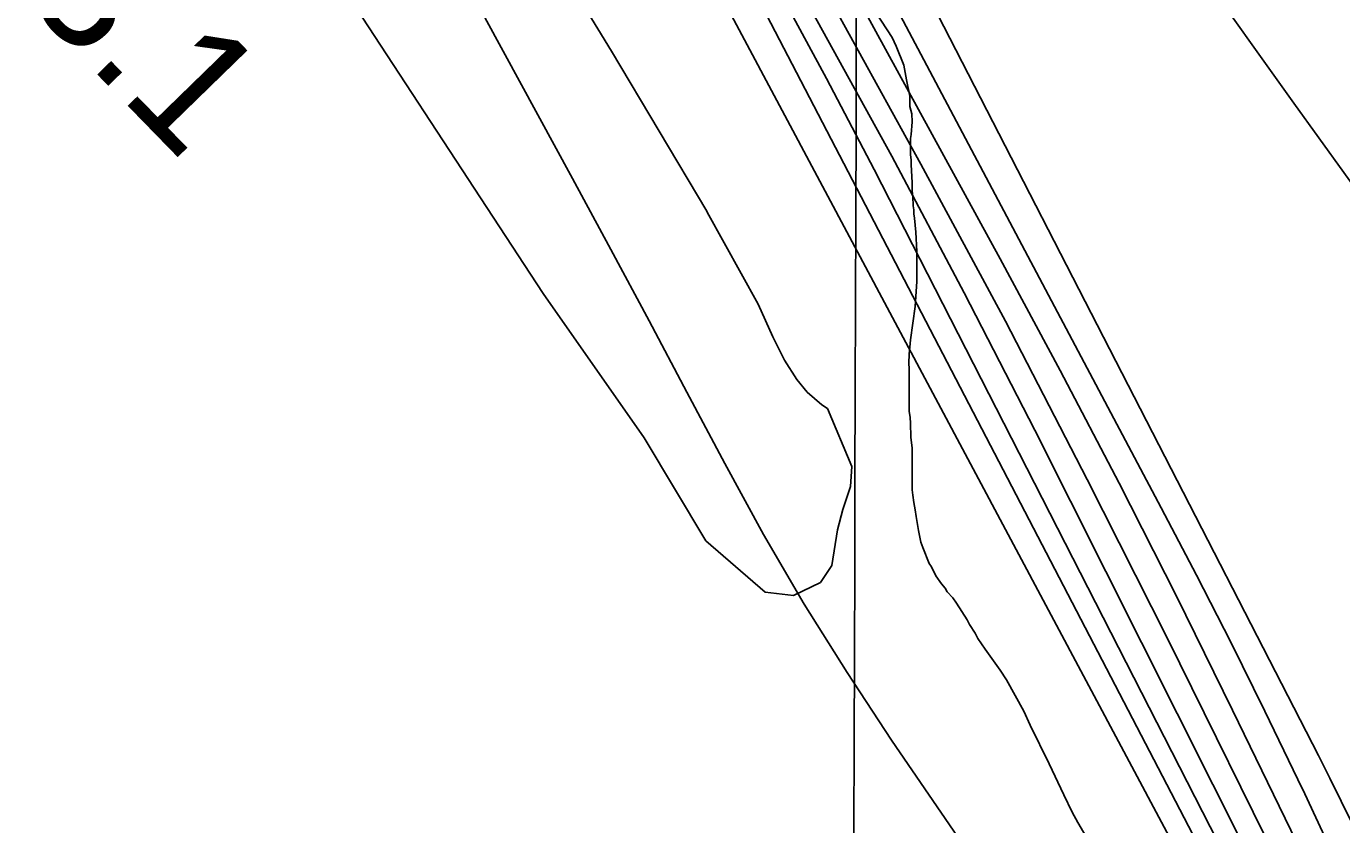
# Model space of a CAD drawing. Extents: x 3146026 to 3183936, y 897894 to 923344.
# Drawn here: x 3175929 to 3176638, y 907413 to 907844 of the extents above; entities that cross this region are included whole.
import ezdxf

# ---------------------------------------------------------------- set-up
doc = ezdxf.new("R2010")
doc.units = 0
for name, color, linetype in [('V-GRID-MAJR', 7, 'Continuous'), ('V-LEVE-TOET', 7, 'Continuous'), ('V-RIVR-RANG', 7, 'Continuous'), ('V-SITE-VEGE', 7, 'Continuous'), ('V-TOPO-DPTH', 7, 'Continuous'), ('V-TOPO-MAJR', 7, 'Continuous'), ('V-TOPO-MINR', 7, 'Continuous'), ('V-TOPO-WATR', 7, 'Continuous')]:
    doc.layers.add(name, color=color, linetype=linetype)

msp = doc.modelspace()

# ---------------------------------------------------------------- linework, layer by layer
at = {"layer": 'V-GRID-MAJR'}
msp.add_spline([(3176363.23, 903290.97), (3176380.86, 909351.9), (3176398.49, 915414.77), (3176416.13, 921477.69), (3176416.14, 921479.59)], degree=3, dxfattribs=at)
at = {"layer": 'V-LEVE-TOET'}
msp.add_line((3176295.69, 907743.96), (3176295.99, 907743.41), dxfattribs=at)
for points in [[(3176295.69, 907743.96), (3176244.41, 907830.12), (3176156.6, 907973.9), (3176064.78, 908114.51), (3175959.05, 908265.37), (3175843.56, 908420.29), (3175757.18, 908533.72), (3175709.77, 908584.08), (3175673.32, 908634.57), (3175655.74, 908666.2), (3175644.9, 908691.41), (3175638.8, 908706.41), (3175636.07, 908717), (3175635.02, 908725.8)], [(3176356.93, 907543.87), (3176342.53, 907536.97), (3176327.17, 907538.65), (3176295.19, 907566.37), (3176261.97, 907621.83), (3176207.52, 907699.57), (3176076.33, 907900.27), (3175980.43, 908061.06), (3175902.81, 908200.87)], [(3176295.99, 907743.41), (3176323.35, 907693.91), (3176331.23, 907676.31), (3176337.55, 907663.7), (3176344.28, 907653.28), (3176349.83, 907646.47), (3176357.77, 907639.64), (3176360.75, 907637.63), (3176373.95, 907606.42), (3176373.09, 907595.65), (3176369.03, 907583.3), (3176366.18, 907572.34), (3176363.08, 907553), (3176356.93, 907543.87)]]:
    msp.add_lwpolyline(points, dxfattribs=at)
at = {"layer": 'V-SITE-VEGE'}
for p, q in [((3176384.06, 907855.15), (3176395.54, 907837.5)), ((3176395.54, 907837.5), (3176397.83, 907832.86)), ((3176397.83, 907832.86), (3176401.94, 907822.65)), ((3176401.94, 907822.65), (3176403.28, 907814.77)), ((3176403.28, 907814.77), (3176405.08, 907805.97)), ((3176405.08, 907805.97), (3176405.05, 907800.41)), ((3176405.05, 907800.41), (3176406.13, 907796.47)), ((3176406.3, 907792.15), (3176405.87, 907785.29)), ((3176406.13, 907796.47), (3176406.3, 907792.15)), ((3176405.87, 907785.29), (3176405.46, 907783.14)), ((3176405.46, 907783.14), (3176405.41, 907774.32)), ((3176405.41, 907774.32), (3176405.79, 907771.57)), ((3176405.79, 907771.57), (3176405.78, 907769.21)), ((3176405.78, 907769.21), (3176406.31, 907759.21)), ((3176406.31, 907759.21), (3176406.29, 907754.9)), ((3176406.29, 907754.9), (3176406.66, 907751.96)), ((3176406.66, 907751.96), (3176406.83, 907746.86)), ((3176406.83, 907746.86), (3176407.21, 907744.7)), ((3176407.21, 907744.7), (3176407.2, 907742.54)), ((3176407.2, 907742.54), (3176407.58, 907740.19)), ((3176407.58, 907740.19), (3176408.32, 907732.73)), ((3176408.32, 907732.73), (3176408.85, 907722.34)), ((3176408.85, 907722.34), (3176408.82, 907717.43)), ((3176408.82, 907717.43), (3176408.8, 907713.32)), ((3176408.8, 907713.32), (3176408.97, 907709.4)), ((3176408.97, 907709.4), (3176408.95, 907706.06)), ((3176408.95, 907706.06), (3176407.9, 907692.54)), ((3176407.9, 907692.54), (3176405.45, 907674.71)), ((3176405.45, 907674.71), (3176404.81, 907666.87)), ((3176404.81, 907666.87), (3176404.59, 907662.17)), ((3176404.59, 907662.17), (3176404.77, 907659.03)), ((3176404.77, 907659.03), (3176404.67, 907641.38)), ((3176404.67, 907641.38), (3176404.84, 907636.28)), ((3176404.84, 907636.28), (3176405.21, 907632.75)), ((3176405.21, 907632.75), (3176405.39, 907629.81)), ((3176405.39, 907629.81), (3176405.74, 907622.16)), ((3176405.74, 907622.16), (3176406.3, 907616.28)), ((3176406.3, 907616.28), (3176406.37, 907593.93)), ((3176406.37, 907593.93), (3176406.74, 907590.98)), ((3176406.74, 907590.98), (3176407.31, 907587.06)), ((3176407.31, 907587.06), (3176408.07, 907583.13)), ((3176408.07, 907583.13), (3176408.45, 907579.4)), ((3176408.45, 907579.4), (3176409.77, 907571.95)), ((3176409.77, 907571.95), (3176411.11, 907565.66)), ((3176411.11, 907565.66), (3176412.08, 907562.72)), ((3176412.08, 907562.72), (3176415.56, 907554.07)), ((3176415.56, 907554.07), (3176416.73, 907552.3)), ((3176416.73, 907552.3), (3176419.05, 907547.58)), ((3176419.05, 907547.58), (3176422.17, 907543.25)), ((3176422.17, 907543.25), (3176424.11, 907540.89)), ((3176424.11, 907540.89), (3176425.28, 907538.92)), ((3176425.28, 907538.92), (3176428.2, 907535.57)), ((3176428.2, 907535.57), (3176430.34, 907532.81)), ((3176430.34, 907532.81), (3176435.98, 907523.77)), ((3176435.98, 907523.77), (3176437.33, 907521.21)), ((3176437.33, 907521.21), (3176440.25, 907516.68)), ((3176440.25, 907516.68), (3176441.81, 907513.73)), ((3176441.81, 907513.73), (3176445.69, 907508.02)), ((3176445.69, 907508.02), (3176453.86, 907496.6)), ((3176453.86, 907496.6), (3176457.17, 907491.49)), ((3176457.17, 907491.49), (3176466.49, 907474.58)), ((3176466.49, 907474.58), (3176469.97, 907467.1)), ((3176469.97, 907467.1), (3176480.25, 907446.26)), ((3176480.25, 907446.26), (3176488, 907429.56)), ((3176488, 907429.56), (3176492.65, 907420.12)), ((3176492.65, 907420.12), (3176495.56, 907414.61)), ((3176495.56, 907414.61), (3176499.84, 907407.33))]:
    msp.add_line(p, q, dxfattribs=at)
at = {"layer": 'V-TOPO-DPTH'}
for points in [[(3176984.82, 906647.82), (3176807.76, 907520.76), (3176807.61, 907525.25), (3176807.12, 907529.1), (3176806.59, 907531.68), (3176805.81, 907534.16), (3176804.68, 907536.49), (3176803.29, 907538.73), (3176665.81, 907727.48), (3176612.02, 907802.11), (3176558.72, 907877.09), (3176506.18, 907952.6), (3176454.13, 908028.46), (3176353.88, 908176.15), (3176352.34, 908178.44), (3176350.83, 908180.74), (3176349.34, 908183.05), (3176347.87, 908185.38), (3176344, 908191.59), (3176340.54, 908196.98), (3176336.99, 908202.31), (3176333.31, 908207.55), (3176329.53, 908212.73), (3176320.88, 908224.29)], [(3176320.88, 908224.29), (3176329.53, 908212.73), (3176333.31, 908207.55), (3176336.99, 908202.31), (3176340.54, 908196.98), (3176344, 908191.59), (3176347.87, 908185.38), (3176349.34, 908183.05), (3176350.83, 908180.74), (3176352.34, 908178.44), (3176353.88, 908176.15), (3176454.13, 908028.46), (3176506.18, 907952.6), (3176558.72, 907877.09), (3176612.02, 907802.11), (3176665.81, 907727.48), (3176803.29, 907538.73), (3176804.68, 907536.49), (3176805.81, 907534.16), (3176806.59, 907531.68), (3176807.12, 907529.1), (3176807.61, 907525.25), (3176807.76, 907520.76), (3176984.82, 906647.82)], [(3176633.42, 907396.82), (3176617.82, 907430.05), (3176614.16, 907437.74), (3176596.3, 907474.62), (3176578.13, 907511.35), (3176559.5, 907547.84), (3176540.56, 907584.17), (3176292.94, 908051.82), (3176280.03, 908075.46), (3176266.73, 908098.88), (3176252.84, 908121.95), (3176242.22, 908138.94)], [(3176242.22, 908138.94), (3176252.84, 908121.95), (3176266.73, 908098.88), (3176280.03, 908075.46), (3176292.94, 908051.82), (3176540.56, 907584.17), (3176559.5, 907547.84), (3176578.13, 907511.35), (3176596.3, 907474.62), (3176614.16, 907437.74), (3176617.82, 907430.05), (3176633.42, 907396.82)], [(3176609.8, 907380.19), (3176543.9, 907513.73), (3176500.69, 907599.48), (3176456.57, 907684.75), (3176411.06, 907769.29), (3176364.63, 907853.34), (3176260.82, 908037.7), (3176250.61, 908055.3), (3176240.12, 908072.71), (3176229.18, 908089.86), (3176217.96, 908106.83), (3176215.69, 908110.16)]]:
    msp.add_lwpolyline(points, dxfattribs=at)
at = {"layer": 'V-TOPO-MAJR'}
msp.add_lwpolyline([(3176191.4, 908083.81), (3176212.59, 908055.11), (3176214.6, 908052.3), (3176216.56, 908049.45), (3176218.44, 908046.55), (3176220.26, 908043.6), (3176244.68, 908002.92), (3176258.45, 907979.48), (3176271.93, 907955.89), (3176284.97, 907932.04), (3176297.73, 907908.04), (3176601.51, 907323.5)], dxfattribs=at)
at = {"layer": 'V-TOPO-MINR'}
for points in [[(3176320.88, 908224.29), (3176329.53, 908212.73), (3176333.31, 908207.55), (3176336.99, 908202.31), (3176340.54, 908196.98), (3176344, 908191.59), (3176347.87, 908185.38), (3176349.34, 908183.05), (3176350.83, 908180.74), (3176352.34, 908178.44), (3176353.88, 908176.15), (3176454.13, 908028.46), (3176506.18, 907952.6), (3176558.72, 907877.09), (3176612.02, 907802.11), (3176665.81, 907727.48), (3176803.29, 907538.73), (3176804.68, 907536.49), (3176805.81, 907534.16), (3176806.59, 907531.68), (3176807.12, 907529.1), (3176807.61, 907525.25), (3176807.76, 907520.76), (3176984.82, 906647.82)], [(3176259.29, 908157.46), (3176280.35, 908127.75), (3176283.69, 908123.05), (3176287.04, 908118.35), (3176290.4, 908113.66), (3176293.76, 908108.98), (3176294.02, 908108.61), (3176327.4, 908030.54), (3176625.2, 907450.77)], [(3176227.84, 908123.34), (3176236.9, 908109.27), (3176252.17, 908084.63), (3176266.81, 908059.62), (3176281.03, 908034.36), (3176453.7, 907718.32), (3176486.06, 907658.07), (3176517.82, 907597.51), (3176548.7, 907536.5), (3176578.99, 907475.18), (3176613.55, 907403.92)], [(3176215.69, 908110.16), (3176217.96, 908106.83), (3176229.18, 908089.86), (3176240.12, 908072.71), (3176250.61, 908055.3), (3176260.82, 908037.7), (3176364.63, 907853.34), (3176411.06, 907769.29), (3176456.57, 907684.75), (3176500.69, 907599.48), (3176543.9, 907513.73), (3176609.8, 907380.19)], [(3176205.44, 908099.04), (3176215.49, 908084.66), (3176222.88, 908073.79), (3176230.08, 908062.8), (3176237.01, 908051.63), (3176243.75, 908040.34), (3176314.11, 907918.96), (3176355.23, 907846.54), (3176395.47, 907773.64), (3176434.4, 907700.03), (3176472.44, 907625.94), (3176606.57, 907358.88)], [(3176197.15, 908090.04), (3176213.69, 908066.97), (3176217.91, 908060.94), (3176222.02, 908054.83), (3176225.97, 908048.62), (3176229.82, 908042.35), (3176278.94, 907959.96), (3176306.79, 907912.18), (3176334.02, 907864.05), (3176360.3, 907815.4), (3176385.94, 907766.39), (3176603.81, 907339.98)], [(3176184.79, 908076.63), (3176194.72, 908062.95), (3176195.86, 908061.34), (3176196.98, 908059.72), (3176198.06, 908058.08), (3176199.13, 908056.42), (3176200.14, 908054.74), (3176201.12, 908053.03), (3176202.04, 908051.29), (3176202.92, 908049.53), (3176204.63, 908045.96), (3176205.99, 908043.17), (3176207.37, 908040.39), (3176208.79, 908037.62), (3176210.23, 908034.87), (3176584.21, 907333.25)], [(3176100.38, 907985.05), (3176102.88, 907980.77), (3176118.44, 907953.63), (3176133.71, 907926.33), (3176148.78, 907898.92), (3176223.31, 907761.6), (3176244.01, 907723.28), (3176264.61, 907684.91), (3176285.07, 907646.46), (3176305.43, 907607.96), (3176326.37, 907569.81), (3176348.17, 907532.19), (3176371.27, 907495.34), (3176395.23, 907459.02), (3176533.48, 907257.19)], [(3176625.2, 907450.77), (3176631.41, 907438.5), (3176637.54, 907426.19), (3176643.53, 907413.8), (3176649.43, 907401.38)]]:
    msp.add_lwpolyline(points, dxfattribs=at)
at = {"layer": 'V-TOPO-WATR'}
msp.add_lwpolyline([(3176242.22, 908138.94), (3176252.84, 908121.95), (3176266.73, 908098.88), (3176280.03, 908075.46), (3176292.94, 908051.82), (3176540.56, 907584.17), (3176559.5, 907547.84), (3176578.13, 907511.35), (3176596.3, 907474.62), (3176614.16, 907437.74), (3176617.82, 907430.05), (3176633.42, 907396.82)], dxfattribs=at)

# ---------------------------------------------------------------- texts
at = {"layer": 'V-RIVR-RANG'}
msp.add_text('53.1', height=67, rotation=314.22833, dxfattribs=at).set_placement((3175892.15, 907894.91))

doc.saveas('drawing.dxf')
